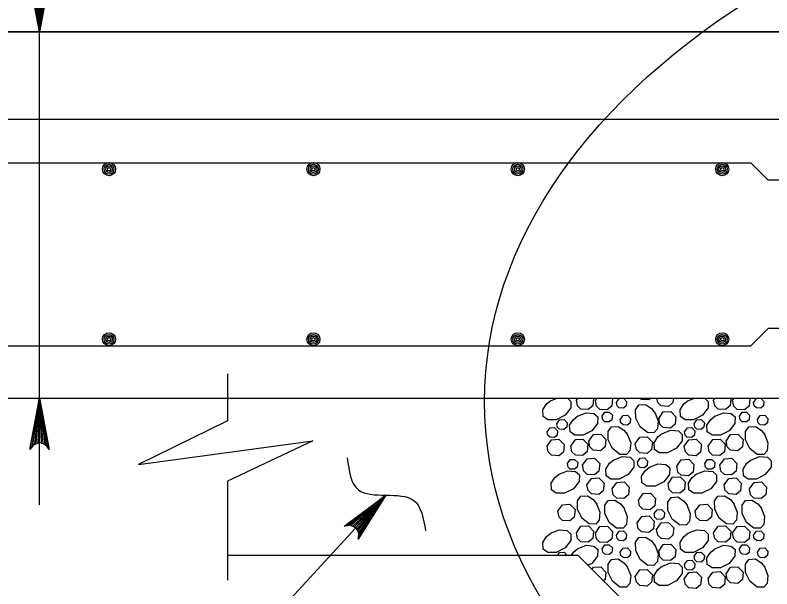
# Model space of a CAD drawing. Extents: x 636530 to 644067, y 294168 to 299122.
# Drawn here: x 638539.23 to 638583.31, y 297834.34 to 297867.76 of the extents above; entities that cross this region are included whole.
import ezdxf

# ---------------------------------------------------------------- set-up
doc = ezdxf.new("R2010")
doc.units = 0
doc.layers.add('1', color=7, linetype='Continuous')

msp = doc.modelspace()

# ---------------------------------------------------------------- linework, layer by layer
at = {"layer": '1'}
for p, q in [((638540.655, 297839.242), (638540.655, 297884.901)), ((638314.366, 297866.786), (638680.295, 297866.786)), ((638314.366, 297861.706), (638619.166, 297861.706)), ((638352.53, 297859.166), (638582.084, 297859.166)), ((638583.099, 297858.151), (638582.084, 297859.166)), ((638616.627, 297858.151), (638583.099, 297858.151)), ((638583.099, 297849.514), (638582.084, 297848.498)), ((638616.627, 297849.514), (638583.099, 297849.514)), ((638352.53, 297848.498), (638582.084, 297848.498)), ((638551.597, 297846.861), (638551.597, 297844.124)), ((638314.366, 297845.45), (638619.166, 297845.45)), ((638551.597, 297840.605), (638551.597, 297834.853)), ((638560.826, 297839.802), (638546.963, 297824.761)), ((638551.597, 297836.306), (638572.013, 297836.306)), ((638584.205, 297824.114), (638572.013, 297836.306))]:
    msp.add_line(p, q, dxfattribs=at)
for points in [[(638540.655, 297866.786), (638540.096, 297869.769)], [(638540.255, 297869.539), (638540.655, 297866.786), (638540.176, 297869.654)], [(638540.455, 297869.421), (638540.655, 297866.786), (638540.355, 297869.48)], [(638541.214, 297869.769), (638540.655, 297866.786), (638541.135, 297869.654)], [(638541.055, 297869.539), (638540.655, 297866.786), (638540.955, 297869.48)], [(638540.655, 297869.386), (638540.655, 297866.786), (638540.555, 297869.403)], [(638540.855, 297869.421), (638540.655, 297866.786), (638540.755, 297869.403)], [(638540.655, 297845.45), (638541.214, 297842.468), (638541.135, 297842.583), (638541.055, 297842.698), (638540.955, 297842.757), (638540.855, 297842.816), (638540.755, 297842.833), (638540.655, 297842.85), (638540.555, 297842.833), (638540.455, 297842.816), (638540.355, 297842.757), (638540.255, 297842.698), (638540.176, 297842.583), (638540.096, 297842.468), (638540.655, 297845.45), (638540.176, 297842.583), (638540.255, 297842.698), (638540.655, 297845.45), (638540.355, 297842.757), (638540.455, 297842.816), (638540.655, 297845.45), (638540.555, 297842.833), (638540.655, 297842.85), (638540.655, 297845.45), (638540.755, 297842.833), (638540.855, 297842.816), (638540.655, 297845.45), (638540.955, 297842.757), (638541.055, 297842.698), (638540.655, 297845.45), (638541.135, 297842.583)], [(638571.397, 297845.45), (638571.605, 297845.252), (638571.598, 297844.877), (638571.265, 297844.451), (638570.75, 297844.194), (638570.264, 297844.185), (638569.991, 297844.379), (638569.965, 297844.766), (638570.187, 297845.112), (638570.441, 297845.314)], [(638570.421, 297845.302), (638570.796, 297845.45)], [(638571.921, 297845.337), (638572.001, 297845.45)], [(638572.902, 297845.45), (638572.917, 297845.434), (638572.874, 297845.001), (638572.609, 297844.78), (638572.185, 297844.811), (638571.986, 297845.004), (638571.921, 297845.336)], [(638573.027, 297845.32), (638573.118, 297845.45)], [(638573.992, 297845.45), (638574.024, 297845.418), (638573.98, 297844.984), (638573.715, 297844.764), (638573.291, 297844.794), (638573.092, 297844.988), (638573.027, 297845.32)], [(638574.25, 297845.202), (638574.412, 297845.432), (638574.669, 297845.446), (638574.848, 297845.261), (638574.822, 297845.001), (638574.663, 297844.868), (638574.409, 297844.887), (638574.289, 297845.003), (638574.25, 297845.202)], [(638576.268, 297845.45), (638576.147, 297845.349), (638575.723, 297845.38), (638575.65, 297845.45)], [(638577.574, 297845.45), (638577.548, 297845.19), (638577.283, 297844.969), (638576.859, 297845), (638576.66, 297845.194), (638576.61, 297845.45)], [(638579.392, 297845.45), (638579.601, 297845.252), (638579.594, 297844.877), (638579.26, 297844.451), (638578.745, 297844.194), (638578.26, 297844.185), (638577.986, 297844.379), (638577.961, 297844.766), (638578.182, 297845.112), (638578.436, 297845.314)], [(638578.416, 297845.302), (638578.791, 297845.45)], [(638579.916, 297845.337), (638579.996, 297845.45)], [(638580.897, 297845.45), (638580.913, 297845.434), (638580.869, 297845.001), (638580.604, 297844.78), (638580.18, 297844.811), (638579.981, 297845.004), (638579.916, 297845.336)], [(638581.022, 297845.32), (638581.114, 297845.45)], [(638581.988, 297845.45), (638582.019, 297845.418), (638581.976, 297844.984), (638581.71, 297844.764), (638581.287, 297844.794), (638581.087, 297844.988), (638581.022, 297845.32)], [(638582.246, 297845.202), (638582.407, 297845.432), (638582.665, 297845.446), (638582.844, 297845.261), (638582.818, 297845.001), (638582.659, 297844.868), (638582.404, 297844.887), (638582.285, 297845.003), (638582.246, 297845.202)], [(638576.486, 297844.622), (638576.685, 297844.119), (638576.645, 297843.656), (638576.437, 297843.437), (638576.062, 297843.444), (638575.635, 297843.777), (638575.378, 297844.292), (638575.369, 297844.778), (638575.564, 297845.051), (638575.95, 297845.077), (638576.296, 297844.855), (638576.499, 297844.601)], [(638571.981, 297844.403), (638572.484, 297844.602), (638572.946, 297844.562), (638573.166, 297844.354), (638573.159, 297843.979), (638572.826, 297843.552), (638572.311, 297843.295), (638571.825, 297843.286), (638571.552, 297843.481), (638571.526, 297843.867), (638571.748, 297844.213), (638572.002, 297844.416)], [(638573.418, 297844.395), (638573.579, 297844.625), (638573.837, 297844.639), (638574.016, 297844.454), (638573.99, 297844.193), (638573.831, 297844.061), (638573.577, 297844.08), (638573.457, 297844.196), (638573.418, 297844.395)], [(638574.477, 297844.206), (638574.639, 297844.435), (638574.896, 297844.45), (638575.075, 297844.264), (638575.049, 297844.004), (638574.89, 297843.872), (638574.636, 297843.89), (638574.516, 297844.006), (638574.477, 297844.206)], [(638576.714, 297844.268), (638576.983, 297844.65), (638577.413, 297844.675), (638577.711, 297844.365), (638577.668, 297843.932), (638577.403, 297843.711), (638576.979, 297843.742), (638576.779, 297843.935), (638576.715, 297844.268)], [(638579.977, 297844.403), (638580.48, 297844.602), (638580.942, 297844.562), (638581.162, 297844.354), (638581.155, 297843.979), (638580.821, 297843.552), (638580.306, 297843.295), (638579.821, 297843.286), (638579.547, 297843.481), (638579.521, 297843.867), (638579.743, 297844.213), (638579.997, 297844.416)], [(638581.413, 297844.395), (638581.575, 297844.625), (638581.832, 297844.639), (638582.011, 297844.454), (638581.986, 297844.193), (638581.826, 297844.061), (638581.572, 297844.08), (638581.452, 297844.196), (638581.414, 297844.395)], [(638582.473, 297844.206), (638582.634, 297844.435), (638582.892, 297844.45), (638583.071, 297844.264), (638583.045, 297844.004), (638582.886, 297843.872), (638582.631, 297843.89), (638582.512, 297844.006), (638582.473, 297844.206)], [(638551.597, 297844.124), (638546.412, 297841.586), (638556.561, 297842.966), (638551.597, 297840.605)], [(638570.783, 297843.954), (638570.944, 297844.183), (638571.202, 297844.198), (638571.381, 297844.012), (638571.355, 297843.752), (638571.196, 297843.62), (638570.941, 297843.638), (638570.822, 297843.754), (638570.783, 297843.954)], [(638578.778, 297843.954), (638578.939, 297844.183), (638579.197, 297844.198), (638579.376, 297844.012), (638579.35, 297843.752), (638579.191, 297843.62), (638578.937, 297843.638), (638578.817, 297843.754), (638578.778, 297843.954)], [(638570.228, 297843.487), (638570.389, 297843.717), (638570.647, 297843.731), (638570.826, 297843.546), (638570.8, 297843.286), (638570.641, 297843.153), (638570.386, 297843.172), (638570.267, 297843.288), (638570.228, 297843.487)], [(638574.884, 297843.353), (638575.083, 297842.85), (638575.043, 297842.387), (638574.834, 297842.168), (638574.459, 297842.175), (638574.033, 297842.508), (638573.776, 297843.023), (638573.767, 297843.509), (638573.961, 297843.782), (638574.348, 297843.808), (638574.694, 297843.586), (638574.897, 297843.332)], [(638576.902, 297843.378), (638577.406, 297843.578), (638577.868, 297843.538), (638578.087, 297843.329), (638578.08, 297842.954), (638577.747, 297842.528), (638577.232, 297842.27), (638576.746, 297842.262), (638576.473, 297842.456), (638576.447, 297842.843), (638576.669, 297843.188), (638576.923, 297843.391)], [(638578.223, 297843.487), (638578.385, 297843.717), (638578.642, 297843.731), (638578.821, 297843.546), (638578.795, 297843.286), (638578.636, 297843.153), (638578.382, 297843.172), (638578.262, 297843.288), (638578.223, 297843.487)], [(638582.879, 297843.353), (638583.079, 297842.85), (638583.039, 297842.387), (638582.83, 297842.168), (638582.455, 297842.175), (638582.029, 297842.508), (638581.771, 297843.023), (638581.763, 297843.509), (638581.957, 297843.782), (638582.344, 297843.808), (638582.689, 297843.586), (638582.892, 297843.332)], [(638570.21, 297842.647), (638570.479, 297843.029), (638570.908, 297843.054), (638571.207, 297842.744), (638571.163, 297842.31), (638570.898, 297842.09), (638570.474, 297842.121), (638570.275, 297842.314), (638570.21, 297842.646)], [(638571.597, 297842.662), (638571.866, 297843.045), (638572.296, 297843.069), (638572.594, 297842.76), (638572.551, 297842.326), (638572.286, 297842.106), (638571.862, 297842.136), (638571.662, 297842.33), (638571.598, 297842.662)], [(638572.64, 297842.943), (638572.909, 297843.325), (638573.338, 297843.35), (638573.637, 297843.04), (638573.594, 297842.607), (638573.328, 297842.386), (638572.905, 297842.417), (638572.705, 297842.61), (638572.64, 297842.943)], [(638575.352, 297842.788), (638575.621, 297843.171), (638576.05, 297843.195), (638576.348, 297842.886), (638576.305, 297842.452), (638576.04, 297842.232), (638575.616, 297842.262), (638575.417, 297842.456), (638575.352, 297842.788)], [(638578.205, 297842.647), (638578.474, 297843.029), (638578.904, 297843.054), (638579.202, 297842.744), (638579.159, 297842.31), (638578.894, 297842.09), (638578.47, 297842.121), (638578.27, 297842.314), (638578.206, 297842.646)], [(638579.593, 297842.662), (638579.862, 297843.045), (638580.291, 297843.069), (638580.589, 297842.76), (638580.546, 297842.326), (638580.281, 297842.106), (638579.857, 297842.136), (638579.658, 297842.33), (638579.593, 297842.662)], [(638580.636, 297842.943), (638580.904, 297843.325), (638581.334, 297843.35), (638581.632, 297843.04), (638581.589, 297842.607), (638581.324, 297842.386), (638580.9, 297842.417), (638580.701, 297842.61), (638580.636, 297842.943)], [(638571.4, 297841.638), (638571.562, 297841.867), (638571.819, 297841.882), (638571.999, 297841.696), (638571.973, 297841.436), (638571.814, 297841.304), (638571.559, 297841.322), (638571.439, 297841.438), (638571.401, 297841.637)], [(638572.282, 297841.538), (638572.551, 297841.921), (638572.98, 297841.945), (638573.278, 297841.636), (638573.235, 297841.202), (638572.97, 297840.982), (638572.546, 297841.012), (638572.347, 297841.206), (638572.282, 297841.538)], [(638574.086, 297841.844), (638574.589, 297842.044), (638575.051, 297842.004), (638575.271, 297841.795), (638575.264, 297841.42), (638574.931, 297840.994), (638574.416, 297840.736), (638573.93, 297840.728), (638573.657, 297840.922), (638573.631, 297841.309), (638573.853, 297841.655), (638574.107, 297841.857)], [(638575.474, 297841.726), (638575.636, 297841.955), (638575.893, 297841.97), (638576.072, 297841.784), (638576.046, 297841.524), (638575.887, 297841.392), (638575.633, 297841.41), (638575.513, 297841.526), (638575.474, 297841.726)], [(638577.764, 297841.48), (638578.033, 297841.863), (638578.462, 297841.887), (638578.761, 297841.578), (638578.718, 297841.144), (638578.453, 297840.924), (638578.029, 297840.954), (638577.829, 297841.148), (638577.764, 297841.48)], [(638579.396, 297841.638), (638579.557, 297841.867), (638579.815, 297841.882), (638579.994, 297841.696), (638579.968, 297841.436), (638579.809, 297841.304), (638579.554, 297841.322), (638579.435, 297841.438), (638579.396, 297841.637)], [(638580.277, 297841.538), (638580.546, 297841.921), (638580.975, 297841.945), (638581.274, 297841.636), (638581.231, 297841.202), (638580.965, 297840.982), (638580.542, 297841.012), (638580.342, 297841.206), (638580.277, 297841.538)], [(638582.082, 297841.844), (638582.585, 297842.044), (638583.047, 297842.004), (638583.266, 297841.795), (638583.26, 297841.42), (638582.926, 297840.994), (638582.411, 297840.736), (638581.925, 297840.728), (638581.652, 297840.922), (638581.626, 297841.309), (638581.848, 297841.655), (638582.102, 297841.857)], [(638576.171, 297841.431), (638576.674, 297841.631), (638577.136, 297841.591), (638577.356, 297841.382), (638577.349, 297841.007), (638577.015, 297840.581), (638576.5, 297840.323), (638576.015, 297840.315), (638575.742, 297840.509), (638575.716, 297840.896), (638575.937, 297841.242), (638576.191, 297841.444)], [(638570.909, 297841.025), (638571.412, 297841.224), (638571.874, 297841.184), (638572.093, 297840.975), (638572.086, 297840.6), (638571.753, 297840.174), (638571.238, 297839.917), (638570.752, 297839.908), (638570.479, 297840.102), (638570.453, 297840.489), (638570.675, 297840.835), (638570.929, 297841.037)], [(638577.258, 297840.468), (638577.527, 297840.851), (638577.956, 297840.875), (638578.255, 297840.566), (638578.212, 297840.132), (638577.947, 297839.912), (638577.523, 297839.942), (638577.323, 297840.136), (638577.258, 297840.468)], [(638578.904, 297841.025), (638579.407, 297841.224), (638579.869, 297841.184), (638580.089, 297840.975), (638580.082, 297840.6), (638579.748, 297840.174), (638579.233, 297839.917), (638578.748, 297839.908), (638578.474, 297840.102), (638578.449, 297840.489), (638578.67, 297840.835), (638578.924, 297841.037)], [(638572.535, 297840.393), (638572.804, 297840.776), (638573.233, 297840.8), (638573.531, 297840.491), (638573.488, 297840.057), (638573.223, 297839.837), (638572.799, 297839.867), (638572.6, 297840.061), (638572.535, 297840.393)], [(638574.005, 297840.159), (638574.274, 297840.541), (638574.703, 297840.566), (638575.002, 297840.257), (638574.958, 297839.823), (638574.693, 297839.602), (638574.269, 297839.633), (638574.07, 297839.826), (638574.005, 297840.159)], [(638580.53, 297840.393), (638580.799, 297840.776), (638581.228, 297840.8), (638581.527, 297840.491), (638581.484, 297840.057), (638581.218, 297839.837), (638580.795, 297839.867), (638580.595, 297840.061), (638580.53, 297840.393)], [(638582, 297840.159), (638582.269, 297840.541), (638582.699, 297840.566), (638582.997, 297840.257), (638582.954, 297839.823), (638582.689, 297839.602), (638582.265, 297839.633), (638582.065, 297839.826), (638582.001, 297840.159)], [(638560.826, 297839.802), (638559.216, 297837.23), (638559.235, 297837.368), (638559.255, 297837.507), (638559.221, 297837.618), (638559.188, 297837.729), (638559.126, 297837.81), (638559.064, 297837.89), (638558.979, 297837.945), (638558.894, 297838.001), (638558.78, 297838.025), (638558.667, 297838.049), (638558.53, 297838.018), (638558.394, 297837.988), (638560.826, 297839.802), (638558.53, 297838.018), (638558.667, 297838.049), (638560.826, 297839.802), (638558.78, 297838.025), (638558.894, 297838.001), (638560.826, 297839.802), (638558.979, 297837.945), (638559.064, 297837.89), (638560.826, 297839.802), (638559.126, 297837.81), (638559.188, 297837.729), (638560.826, 297839.802), (638559.221, 297837.618), (638559.255, 297837.507), (638560.826, 297839.802), (638559.235, 297837.368)], [(638573.094, 297839.303), (638573.294, 297838.8), (638573.254, 297838.338), (638573.045, 297838.119), (638572.67, 297838.126), (638572.244, 297838.459), (638571.986, 297838.974), (638571.978, 297839.46), (638572.172, 297839.733), (638572.559, 297839.759), (638572.905, 297839.537), (638573.107, 297839.283)], [(638574.689, 297839.059), (638574.888, 297838.556), (638574.848, 297838.094), (638574.639, 297837.875), (638574.264, 297837.882), (638573.838, 297838.215), (638573.581, 297838.73), (638573.572, 297839.216), (638573.766, 297839.489), (638574.153, 297839.515), (638574.499, 297839.293), (638574.702, 297839.039)], [(638575.534, 297839.508), (638575.803, 297839.891), (638576.232, 297839.915), (638576.531, 297839.606), (638576.487, 297839.172), (638576.222, 297838.952), (638575.798, 297838.982), (638575.599, 297839.176), (638575.534, 297839.508)], [(638578.357, 297839.238), (638578.556, 297838.735), (638578.516, 297838.273), (638578.307, 297838.053), (638577.932, 297838.061), (638577.506, 297838.394), (638577.249, 297838.909), (638577.24, 297839.395), (638577.434, 297839.668), (638577.821, 297839.694), (638578.167, 297839.472), (638578.37, 297839.218)], [(638581.09, 297839.303), (638581.289, 297838.8), (638581.249, 297838.338), (638581.04, 297838.119), (638580.665, 297838.126), (638580.239, 297838.459), (638579.982, 297838.974), (638579.973, 297839.46), (638580.167, 297839.733), (638580.554, 297839.759), (638580.9, 297839.537), (638581.103, 297839.283)], [(638582.684, 297839.059), (638582.883, 297838.556), (638582.844, 297838.094), (638582.635, 297837.875), (638582.26, 297837.882), (638581.834, 297838.215), (638581.576, 297838.73), (638581.568, 297839.216), (638581.762, 297839.489), (638582.148, 297839.515), (638582.494, 297839.293), (638582.697, 297839.039)], [(638570.844, 297838.858), (638571.113, 297839.24), (638571.543, 297839.265), (638571.841, 297838.955), (638571.798, 297838.522), (638571.533, 297838.301), (638571.109, 297838.332), (638570.909, 297838.525), (638570.845, 297838.858)], [(638578.84, 297838.858), (638579.109, 297839.24), (638579.538, 297839.265), (638579.837, 297838.955), (638579.793, 297838.522), (638579.528, 297838.301), (638579.104, 297838.332), (638578.905, 297838.525), (638578.84, 297838.858)], [(638576.458, 297838.725), (638576.619, 297838.954), (638576.877, 297838.969), (638577.056, 297838.783), (638577.03, 297838.523), (638576.871, 297838.391), (638576.616, 297838.409), (638576.497, 297838.525), (638576.458, 297838.725)], [(638575.459, 297838.18), (638575.727, 297838.563), (638576.157, 297838.587), (638576.455, 297838.278), (638576.412, 297837.844), (638576.147, 297837.623), (638575.723, 297837.654), (638575.523, 297837.848), (638575.459, 297838.18)], [(638576.595, 297837.8), (638576.864, 297838.183), (638577.293, 297838.207), (638577.592, 297837.898), (638577.548, 297837.464), (638577.283, 297837.244), (638576.859, 297837.274), (638576.66, 297837.468), (638576.595, 297837.8)], [(638570.421, 297837.576), (638570.924, 297837.775), (638571.386, 297837.735), (638571.605, 297837.526), (638571.598, 297837.151), (638571.265, 297836.725), (638570.75, 297836.468), (638570.264, 297836.459), (638569.991, 297836.653), (638569.965, 297837.04), (638570.187, 297837.386), (638570.441, 297837.589)], [(638571.921, 297837.611), (638572.189, 297837.993), (638572.619, 297838.018), (638572.917, 297837.708), (638572.874, 297837.275), (638572.609, 297837.054), (638572.185, 297837.085), (638571.986, 297837.278), (638571.921, 297837.611)], [(638573.027, 297837.594), (638573.296, 297837.977), (638573.725, 297838.002), (638574.024, 297837.692), (638573.98, 297837.258), (638573.715, 297837.038), (638573.291, 297837.069), (638573.092, 297837.262), (638573.027, 297837.594)], [(638578.416, 297837.576), (638578.919, 297837.775), (638579.381, 297837.735), (638579.601, 297837.526), (638579.594, 297837.151), (638579.26, 297836.725), (638578.745, 297836.468), (638578.26, 297836.459), (638577.986, 297836.653), (638577.961, 297837.04), (638578.182, 297837.386), (638578.436, 297837.589)], [(638579.916, 297837.611), (638580.185, 297837.993), (638580.614, 297838.018), (638580.913, 297837.708), (638580.869, 297837.275), (638580.604, 297837.054), (638580.18, 297837.085), (638579.981, 297837.278), (638579.916, 297837.611)], [(638581.022, 297837.594), (638581.291, 297837.977), (638581.72, 297838.002), (638582.019, 297837.692), (638581.976, 297837.258), (638581.71, 297837.038), (638581.287, 297837.069), (638581.087, 297837.262), (638581.022, 297837.594)], [(638574.25, 297837.476), (638574.412, 297837.706), (638574.669, 297837.721), (638574.848, 297837.535), (638574.822, 297837.275), (638574.663, 297837.142), (638574.409, 297837.161), (638574.289, 297837.277), (638574.25, 297837.476)], [(638576.486, 297836.896), (638576.685, 297836.393), (638576.645, 297835.931), (638576.437, 297835.711), (638576.062, 297835.718), (638575.635, 297836.051), (638575.378, 297836.566), (638575.369, 297837.052), (638575.564, 297837.325), (638575.95, 297837.351), (638576.296, 297837.129), (638576.499, 297836.875)], [(638582.246, 297837.476), (638582.407, 297837.706), (638582.665, 297837.721), (638582.844, 297837.535), (638582.818, 297837.275), (638582.659, 297837.142), (638582.404, 297837.161), (638582.285, 297837.277), (638582.246, 297837.476)], [(638571.981, 297836.677), (638572.484, 297836.877), (638572.946, 297836.837), (638573.166, 297836.628), (638573.159, 297836.253), (638572.826, 297835.827), (638572.604, 297835.716)], [(638573.418, 297836.669), (638573.579, 297836.899), (638573.837, 297836.914), (638574.016, 297836.728), (638573.99, 297836.468), (638573.831, 297836.335), (638573.577, 297836.354), (638573.457, 297836.47), (638573.418, 297836.669)], [(638576.714, 297836.542), (638576.983, 297836.924), (638577.413, 297836.949), (638577.711, 297836.639), (638577.668, 297836.206), (638577.403, 297835.985), (638576.979, 297836.016), (638576.779, 297836.209), (638576.715, 297836.542)], [(638579.977, 297836.677), (638580.48, 297836.877), (638580.942, 297836.837), (638581.162, 297836.628), (638581.155, 297836.253), (638580.821, 297835.827), (638580.306, 297835.569), (638579.821, 297835.561), (638579.547, 297835.755), (638579.521, 297836.142), (638579.743, 297836.487), (638579.997, 297836.69)], [(638581.413, 297836.669), (638581.575, 297836.899), (638581.832, 297836.914), (638582.011, 297836.728), (638581.986, 297836.468), (638581.826, 297836.335), (638581.572, 297836.354), (638581.452, 297836.47), (638581.414, 297836.669)], [(638570.838, 297836.306), (638570.944, 297836.458), (638571.202, 297836.472), (638571.362, 297836.306)], [(638571.632, 297836.306), (638571.748, 297836.487), (638572.002, 297836.69)], [(638574.477, 297836.48), (638574.639, 297836.71), (638574.896, 297836.724), (638575.075, 297836.539), (638575.049, 297836.279), (638574.89, 297836.146), (638574.636, 297836.165), (638574.516, 297836.281), (638574.477, 297836.48)], [(638578.778, 297836.228), (638578.939, 297836.458), (638579.197, 297836.472), (638579.376, 297836.287), (638579.35, 297836.026), (638579.191, 297835.894), (638578.937, 297835.912), (638578.817, 297836.028), (638578.778, 297836.228)], [(638582.473, 297836.48), (638582.634, 297836.71), (638582.892, 297836.724), (638583.071, 297836.539), (638583.045, 297836.279), (638582.886, 297836.146), (638582.631, 297836.165), (638582.512, 297836.281), (638582.473, 297836.48)], [(638574.884, 297835.627), (638575.083, 297835.124), (638575.043, 297834.662), (638574.834, 297834.442), (638574.459, 297834.449), (638574.033, 297834.782), (638573.776, 297835.298), (638573.767, 297835.783), (638573.961, 297836.056), (638574.348, 297836.082), (638574.694, 297835.861), (638574.897, 297835.607)], [(638578.223, 297835.761), (638578.385, 297835.991), (638578.642, 297836.006), (638578.821, 297835.82), (638578.795, 297835.56), (638578.636, 297835.427), (638578.382, 297835.446), (638578.262, 297835.562), (638578.223, 297835.761)], [(638582.879, 297835.627), (638583.079, 297835.124), (638583.039, 297834.662), (638582.83, 297834.442), (638582.455, 297834.449), (638582.029, 297834.782), (638581.771, 297835.298), (638581.763, 297835.783), (638581.957, 297836.056), (638582.344, 297836.082), (638582.689, 297835.861), (638582.892, 297835.607)], [(638572.831, 297835.489), (638572.909, 297835.6), (638573.338, 297835.624), (638573.637, 297835.315), (638573.594, 297834.881), (638573.509, 297834.81)], [(638576.902, 297835.652), (638577.406, 297835.852), (638577.868, 297835.812), (638578.087, 297835.603), (638578.08, 297835.228), (638577.747, 297834.802), (638577.232, 297834.544), (638576.746, 297834.536), (638576.473, 297834.73), (638576.447, 297835.117), (638576.669, 297835.463), (638576.923, 297835.665)], [(638580.636, 297835.217), (638580.904, 297835.6), (638581.334, 297835.624), (638581.632, 297835.315), (638581.589, 297834.881), (638581.324, 297834.66), (638580.9, 297834.691), (638580.701, 297834.885), (638580.636, 297835.217)], [(638575.352, 297835.063), (638575.621, 297835.445), (638576.05, 297835.47), (638576.348, 297835.16), (638576.305, 297834.727), (638576.04, 297834.506), (638575.616, 297834.537), (638575.417, 297834.73), (638575.352, 297835.063)], [(638578.205, 297834.921), (638578.474, 297835.303), (638578.904, 297835.328), (638579.202, 297835.018), (638579.159, 297834.585), (638578.894, 297834.364), (638578.47, 297834.395), (638578.27, 297834.588), (638578.206, 297834.921)], [(638579.593, 297834.937), (638579.862, 297835.319), (638580.291, 297835.344), (638580.589, 297835.034), (638580.546, 297834.6), (638580.281, 297834.38), (638579.857, 297834.411), (638579.658, 297834.604), (638579.593, 297834.936)]]:
    msp.add_lwpolyline(points, dxfattribs=at)
msp.add_lwpolyline([(638314.366, 297861.706), (638619.166, 297861.706), (638619.166, 297845.45), (638651.603, 297845.45), (638659.73, 297853.577), (638680.295, 297853.577), (638680.295, 297854.336), (638685.256, 297856.696), (638675.071, 297855.303), (638680.295, 297857.854), (638680.295, 297861.706), (638680.295, 297866.786), (638314.366, 297866.786)], close=True, dxfattribs=at)
for centre, radius in [((638544.699, 297858.786), 0.381), ((638544.699, 297858.786), 0.286), ((638544.699, 297858.786), 0.19), ((638556.605, 297858.786), 0.381), ((638556.605, 297858.786), 0.286), ((638556.605, 297858.786), 0.19), ((638568.51, 297858.786), 0.381), ((638568.51, 297858.786), 0.286), ((638568.51, 297858.786), 0.19), ((638580.416, 297858.786), 0.381), ((638580.416, 297858.786), 0.286), ((638580.416, 297858.786), 0.19), ((638544.699, 297858.786), 0.0952), ((638556.605, 297858.786), 0.0952), ((638568.51, 297858.786), 0.0952), ((638580.416, 297858.786), 0.0952), ((638544.699, 297848.879), 0.381), ((638556.605, 297848.879), 0.381), ((638568.51, 297848.879), 0.381), ((638580.416, 297848.879), 0.381), ((638544.699, 297848.879), 0.286), ((638544.699, 297848.879), 0.19), ((638544.699, 297848.879), 0.0952), ((638556.605, 297848.879), 0.286), ((638556.605, 297848.879), 0.19), ((638556.605, 297848.879), 0.0952), ((638568.51, 297848.879), 0.286), ((638568.51, 297848.879), 0.19), ((638568.51, 297848.879), 0.0952), ((638580.416, 297848.879), 0.286), ((638580.416, 297848.879), 0.19), ((638580.416, 297848.879), 0.0952)]:
    msp.add_circle(centre, radius, dxfattribs=at)
msp.add_ellipse((638622.056, 297845.26), major_axis=(-55.48, 0), ratio=0.609266, dxfattribs=at)
msp.add_spline([(638558.578, 297841.964), (638559.221, 297840.113), (638562.449, 297839.487), (638563.141, 297837.725)], degree=3, dxfattribs=at)

doc.saveas('drawing.dxf')
